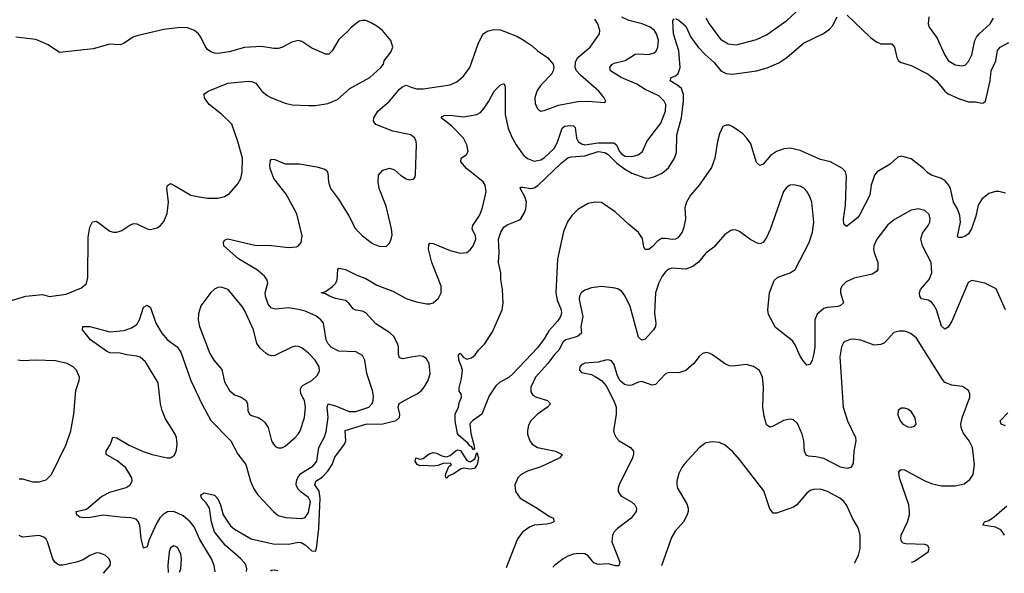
# Model space of a CAD drawing. Header units: inches. Extents: x 1682530 to 1839546, y 640742 to 791647.
# Tile 534 of 656: x 1797674 to 1803523, y 642343 to 645634. Entities that reach past the tile are written whole.
import ezdxf

# ---------------------------------------------------------------- set-up
doc = ezdxf.new("R2010")
doc.units = ezdxf.units.IN
doc.header["$MEASUREMENT"] = 0
doc.layers.add('B7694', color=7, linetype='Continuous')
doc.layers.add('B8604', color=7, linetype='Continuous')

msp = doc.modelspace()

# ---------------------------------------------------------------- linework, layer by layer
at = {"layer": 'B7694', "color": 5}
for points, elevation in [([(1797571.5, 643948.5), (1797710, 643991.4), (1797810, 644000.3), (1797850, 643988.2), (1797950, 644003.1), (1798040.5, 644039.5), (1798070, 644066.8), (1798078.5, 644101.5), (1798079.5, 644340.5), (1798090, 644401), (1798106.7, 644433.3), (1798130, 644436.3), (1798210, 644377.1), (1798230, 644370.5), (1798250, 644370.5), (1798280.1, 644379.9), (1798327, 644413), (1798350, 644423), (1798370, 644420.5), (1798430, 644390.6), (1798450, 644387.3), (1798490, 644396.3), (1798510, 644410.7), (1798530, 644434), (1798550, 644481), (1798558, 644550), (1798548.1, 644631.9), (1798551.2, 644648.8), (1798562.9, 644657.1), (1798570, 644659.5), (1798590, 644650.2), (1798690, 644591.4), (1798730, 644582), (1798790, 644573.8), (1798850, 644572.9), (1798890, 644582.6), (1798919.3, 644600.7), (1798970, 644658), (1798987.1, 644690), (1798995.6, 644730), (1798996.5, 644810), (1798970.4, 644910.4), (1798933.7, 645013.7), (1798873.2, 645073.2), (1798798.7, 645130), (1798771.6, 645170), (1798769.1, 645189.1), (1798766, 645190), (1798792.7, 645210), (1798910, 645257.6), (1799030, 645269.2), (1799050, 645266.7), (1799075.8, 645255.8), (1799112, 645210), (1799143.8, 645183.8), (1799170, 645169), (1799250, 645138), (1799291.3, 645128.7), (1799390, 645124.4), (1799430, 645124.4), (1799504.9, 645135.1), (1799560.8, 645159.2), (1799634.2, 645225.8), (1799752.8, 645290), (1799818.4, 645350), (1799834.5, 645370), (1799839.5, 645390), (1799878.7, 645441.3), (1799891.2, 645470), (1799878, 645510), (1799828, 645570), (1799795.9, 645595.9), (1799757.5, 645617.5), (1799730, 645628.4), (1799710.3, 645629.7), (1799690, 645625.1), (1799643.8, 645590), (1799619.2, 645560.8), (1799570, 645515.3), (1799530, 645448), (1799510, 645428.7), (1799490, 645429), (1799450, 645446), (1799410, 645465.1), (1799350, 645505.1), (1799330, 645509.6), (1799290, 645500.5), (1799231.2, 645468.8), (1799210, 645463.1), (1799182.5, 645462.5), (1799110, 645473.7), (1799010, 645468.3), (1798917.1, 645442.9), (1798850, 645433.1), (1798830, 645435.8), (1798810, 645442.7), (1798790, 645457.4), (1798775.8, 645475.8), (1798749.7, 645530), (1798735.8, 645550), (1798713, 645570), (1798670, 645585), (1798627.1, 645587.1), (1798530, 645576.1), (1798370, 645538.3), (1798347, 645530), (1798290, 645491.8), (1798270, 645485.3), (1798208.2, 645488.2), (1798110, 645461.2), (1797910, 645439.8), (1797843.8, 645483.8), (1797770, 645515.5), (1797651, 645531)], 480), ([(1800000, 644947.6), (1799997.2, 644950), (1799890, 644971), (1799789.4, 645010), (1799776.3, 645030), (1799776.9, 645050), (1799801, 645090), (1799870.5, 645149.5), (1799930, 645220.8), (1799950, 645236.9), (1799970, 645244), (1800000, 645233.2)], 460), ([(1798834.5, 642352.1), (1798829, 642390), (1798812.9, 642430), (1798743.5, 642543.5), (1798710, 642619.1), (1798687, 642650), (1798645.7, 642685.7), (1798589.6, 642710.4), (1798552.2, 642707.8), (1798526.3, 642693.7), (1798506.7, 642673.3), (1798484.4, 642635.6), (1798441.2, 642538.8), (1798430, 642501.2), (1798410, 642492.7), (1798395.3, 642550), (1798387.1, 642627.1), (1798378.7, 642650), (1798365.3, 642665.3), (1798333.8, 642673.8), (1798270, 642676.2), (1798170, 642688.2), (1798095.1, 642675.1), (1798053, 642673), (1798030, 642676.2), (1798012.3, 642690), (1798010, 642710.5), (1798070, 642724.2), (1798159.5, 642800.5), (1798210, 642826), (1798305.9, 642854.1), (1798329.4, 642870), (1798342, 642890), (1798339.6, 642910), (1798303.5, 642970), (1798252.3, 643012.3), (1798186.6, 643050), (1798187.3, 643070), (1798213, 643110), (1798227.9, 643152.1), (1798250, 643148.4), (1798324, 643104), (1798407.3, 643067.3), (1798460.7, 643050), (1798550, 643030.2), (1798570, 643030.3), (1798594.1, 643045.9), (1798605.5, 643074.5), (1798608.2, 643110), (1798604.6, 643150), (1798598.1, 643170), (1798540.8, 643260.8), (1798519.6, 643310), (1798509.3, 643350), (1798495.4, 643475.4), (1798420.6, 643600.6), (1798390, 643627.4), (1798370, 643634.1), (1798310, 643641.5), (1798270, 643652.5), (1798210, 643653.3), (1798190, 643662.9), (1798094.5, 643730), (1798046, 643790), (1798049.3, 643810), (1798091, 643810), (1798210, 643777.8), (1798293.7, 643786.3), (1798338.6, 643801.4), (1798370, 643823), (1798384.7, 643850), (1798410, 643926), (1798430, 643937.3), (1798450, 643922.8), (1798482.3, 643830), (1798518.3, 643770), (1798552.2, 643730), (1798610, 643688.8), (1798630, 643658.4), (1798690, 643488.4), (1798756.5, 643350), (1798810, 643252.2), (1798927.9, 643130), (1798970, 643050.4), (1799017.8, 642990), (1799045.5, 642890), (1799065.3, 642845.3), (1799088.9, 642810), (1799181.3, 642710), (1799210, 642686.5), (1799254.4, 642674.4), (1799350, 642669.2), (1799370, 642675.6), (1799390, 642704.4), (1799401.9, 642770), (1799390, 642794.5), (1799345.4, 642825.4), (1799326, 642846), (1799316.6, 642870), (1799317.5, 642890), (1799326.5, 642913.5), (1799343.5, 642936.5), (1799417.1, 642982.9), (1799439.4, 643010), (1799449.9, 643090), (1799484.8, 643155.2), (1799494.7, 643185.3), (1799506.6, 643270), (1799499.8, 643330), (1799506.3, 643350), (1799550, 643339.6), (1799630, 643304.1), (1799670, 643305.8), (1799748.4, 643331.6), (1799767.9, 643352.1), (1799774.2, 643370), (1799775.2, 643395.2), (1799768.7, 643430), (1799734.8, 643530), (1799724.7, 643610), (1799710, 643638), (1799670, 643660.5), (1799570, 643663), (1799525.8, 643685.8), (1799506.4, 643706.4), (1799494, 643730), (1799477.6, 643830), (1799463.5, 643850), (1799433.8, 643873.8), (1799370, 643901), (1799330, 643910.6), (1799270, 643920.2), (1799194.2, 643914.2), (1799170, 643919.7), (1799150, 643942.9), (1799134.2, 643990), (1799132.5, 644010), (1799147, 644070), (1799142.2, 644090), (1799127.9, 644110), (1799085.4, 644145.4), (1798973.1, 644213.1), (1798885.6, 644290), (1798884.2, 644310), (1798890, 644322.8), (1798910, 644332.2), (1799070, 644293.8), (1799168.6, 644291.4), (1799270, 644280.2), (1799317, 644283), (1799330.7, 644289.3), (1799346.6, 644310), (1799351.6, 644350), (1799319.7, 644479.7), (1799256.9, 644596.9), (1799183.5, 644690), (1799162, 644750), (1799159.1, 644770), (1799164, 644796), (1799170, 644804), (1799190, 644803.8), (1799250, 644777.6), (1799336.2, 644776.2), (1799439.5, 644759.5), (1799486, 644746), (1799497.1, 644737.1), (1799503.8, 644723.8), (1799507.6, 644670), (1799519.5, 644630), (1799567.5, 644567.5), (1799628.1, 644468.1), (1799668.8, 644390), (1799710, 644348.7), (1799770, 644303.8), (1799810, 644287.7), (1799850, 644286), (1799870, 644304.7), (1799880.9, 644330), (1799885.4, 644354.6), (1799883.1, 644390), (1799850, 644525.2), (1799808.3, 644630), (1799802.4, 644670), (1799805.1, 644710), (1799830, 644739.1), (1799870, 644750.7), (1799901.1, 644741.1), (1799936, 644710), (1799970, 644687.3), (1799990, 644682.8), (1800000, 644684.3)], 460), ([(1800000, 643627.1), (1799950, 643618), (1799930, 643623.6), (1799923.5, 643643.5), (1799923.2, 643690), (1799918.6, 643710), (1799895.3, 643750), (1799872.5, 643772.5), (1799790, 643825.3), (1799730, 643891), (1799710, 643902.2), (1799670, 643906.6), (1799655.1, 643915.1), (1799628.8, 643948.8), (1799610, 643964.2), (1799550, 643975.8), (1799513.2, 643990), (1799490, 644004.5), (1799465.2, 644010), (1799490, 644018.8), (1799532.1, 644047.9), (1799551.8, 644068.2), (1799558.9, 644090), (1799562.7, 644150), (1799570, 644157.3), (1799610, 644148.4), (1799676.3, 644116.3), (1799730, 644096.5), (1799795, 644055), (1799890, 644019.8), (1799970, 643976.5), (1800000, 643966.9)], 440), ([(1797670, 642905.2), (1797690, 642905), (1797750, 642887.3), (1797790, 642886.2), (1797830, 642899.6), (1797862.6, 642930), (1797950.7, 643109.3), (1797978.2, 643190), (1797996.1, 643290), (1798006.6, 643430), (1798027.6, 643490), (1798029.5, 643509.5), (1798011.5, 643550), (1797990.7, 643570.7), (1797955.1, 643590), (1797885.9, 643605.9), (1797770, 643610.4), (1797690, 643606), (1797662, 643610)], 480), ([(1799021.1, 642354.7), (1799022.4, 642370), (1799016.2, 642396.2), (1798988.2, 642430), (1798893.3, 642510), (1798830, 642589.8), (1798812.2, 642647.8), (1798801.2, 642730), (1798781.4, 642761.4), (1798752.7, 642790), (1798749.2, 642810), (1798770, 642821), (1798830, 642807.7), (1798850, 642784.9), (1798866, 642750), (1798882.8, 642690), (1798925.2, 642625.2), (1798950, 642605.2), (1799048.9, 642548.9), (1799178.7, 642518.7), (1799270, 642517), (1799330, 642528.7), (1799345.7, 642525.7), (1799370, 642512.8), (1799410, 642476.2), (1799430, 642474.3), (1799437.1, 642490), (1799449.7, 642610.3), (1799459.3, 642790), (1799452, 642832), (1799426.2, 642870), (1799432.5, 642890), (1799470, 642915.3), (1799505, 642950), (1799529, 642990), (1799545.5, 643034.5), (1799603.7, 643110), (1799610.9, 643130), (1799607.8, 643192.2), (1799730, 643230.5), (1799830, 643231), (1799909.3, 643250.7), (1799929.9, 643270.1), (1799931.7, 643290), (1799922.3, 643330), (1799927, 643353), (1800000, 643391.6)], 440), ([(1798171.4, 642343.1), (1798211.8, 642390), (1798212.3, 642410), (1798205.2, 642430), (1798182, 642450), (1798150, 642462.7), (1798130, 642465.2), (1798090, 642449.3), (1798050, 642422.9), (1798011.6, 642408.4), (1797930, 642390.8), (1797910, 642391.9), (1797898, 642398), (1797882.2, 642410), (1797869.8, 642430), (1797838, 642530), (1797830, 642546), (1797817.5, 642557.5), (1797790, 642567), (1797690, 642558), (1797670, 642567)], 480), ([(1798590, 642507.3), (1798570, 642494.5), (1798562.3, 642470), (1798554, 642390), (1798556, 642350), (1798556.7, 642348.3)], 480), ([(1798622.5, 642349.2), (1798631.8, 642370), (1798635, 642430), (1798630, 642457.2), (1798615.4, 642490), (1798610, 642498.4), (1798590, 642507.3)], 480), ([(1799207.7, 642357.2), (1799190, 642361), (1799170, 642359.4), (1799163.1, 642356.6)], 440)]:
    msp.add_lwpolyline(points, dxfattribs=dict(at, elevation=elevation))
at = {"layer": 'B7694', "color": 5, "elevation": 480}
msp.add_lwpolyline([(1798870, 644044.2), (1798850, 644041.6), (1798830, 644031.8), (1798810, 644012), (1798750, 643932.3), (1798735.1, 643884.9), (1798733.7, 643850), (1798742.3, 643810), (1798802.8, 643650), (1798826, 643610), (1798875.3, 643555.3), (1798890, 643482), (1798919.6, 643430), (1798950, 643404.7), (1798989.3, 643389.3), (1799018.4, 643370), (1799027, 643350), (1799028.8, 643310), (1799039.3, 643290), (1799050, 643280.4), (1799090, 643268.5), (1799110, 643257.6), (1799130, 643240.4), (1799150.2, 643210.2), (1799170, 643130.7), (1799181.7, 643110), (1799195.1, 643095.1), (1799210, 643088.9), (1799230, 643088.9), (1799250, 643098), (1799310, 643150.3), (1799328.3, 643170), (1799338.8, 643190), (1799365, 643270), (1799372.3, 643330), (1799365.8, 643370), (1799344.6, 643410), (1799342.3, 643437.7), (1799346.6, 643450), (1799358.5, 643461.5), (1799409.6, 643490), (1799441.1, 643518.9), (1799455.2, 643544.8), (1799452.6, 643570), (1799429.7, 643610), (1799390, 643652.2), (1799350, 643683.5), (1799330, 643691.3), (1799310, 643692.8), (1799290, 643687.2), (1799190, 643638.5), (1799170, 643635.4), (1799150, 643641.3), (1799138.4, 643650), (1799101.5, 643681.5), (1799081.6, 643710), (1799062.2, 643790), (1799010, 643907), (1798994.7, 643930), (1798912, 644030)], close=True, dxfattribs=at)
at = {"layer": 'B8604', "color": 5}
for points, elevation in [([(1801750, 645644.4), (1801770, 645608.7), (1801837.3, 645517.3), (1801882.8, 645490), (1801930, 645484), (1802050, 645515.8), (1802110, 645544), (1802229.9, 645630.1), (1802314.3, 645705.7)], 440), ([(1802590, 645660.5), (1802727.8, 645527.8), (1802763.1, 645503.1), (1802790, 645490.5), (1802854, 645490), (1802871.2, 645471.2), (1802883.6, 645410), (1802894.9, 645390), (1802910, 645379.5), (1802970, 645361.6), (1803070, 645310.7), (1803119.8, 645270), (1803169.6, 645209.6), (1803190, 645193.8), (1803250, 645164.8), (1803310, 645144.8), (1803350, 645145.4), (1803390, 645137.6), (1803399.7, 645140.3), (1803410.7, 645149.3), (1803438, 645270), (1803444.6, 645330), (1803471.3, 645390), (1803481.4, 645450), (1803497.8, 645470), (1803550, 645498.8)], 420), ([(1800000, 643966.9), (1800030, 643957.2), (1800090, 643944), (1800110, 643944.6), (1800130, 643950.4), (1800162, 643978), (1800177.4, 644010), (1800177.7, 644050), (1800121.4, 644190), (1800102, 644270), (1800103.5, 644296.5), (1800110, 644304.9), (1800130, 644303.1), (1800230, 644262.3), (1800290, 644246), (1800329.7, 644250.3), (1800350, 644266), (1800367.8, 644290), (1800383.5, 644330), (1800380.4, 644350), (1800362.2, 644390), (1800366, 644410), (1800404.4, 644470), (1800420.4, 644510), (1800445.3, 644610), (1800438.7, 644650), (1800426.9, 644670), (1800328.8, 644748.8), (1800294, 644790), (1800296.9, 644810), (1800326.9, 644833.1), (1800337.7, 644850), (1800328.9, 644890), (1800309.8, 644930), (1800240.6, 645000.6), (1800177, 645050), (1800182.3, 645057.7), (1800195.3, 645064.7), (1800230, 645067.4), (1800310, 645055.8), (1800390, 645070.3), (1800410, 645083.1), (1800432.5, 645107.5), (1800461.2, 645150), (1800492.6, 645210), (1800530, 645246), (1800550, 645254), (1800557.2, 645237.2), (1800557.7, 645070), (1800574.8, 644990), (1800596.5, 644936.5), (1800623.2, 644890), (1800665.4, 644830), (1800690, 644808.3), (1800730, 644792.9), (1800770, 644801), (1800790, 644812.8), (1800850, 644870.3), (1800870, 644912), (1800896.2, 644990), (1800910, 645000.9), (1800945.5, 645005.5), (1800963, 645003), (1800973.7, 644993.7), (1800980.4, 644930), (1800991, 644910), (1801010, 644895.6), (1801030.1, 644890.1), (1801110, 644902.3), (1801202.2, 644902.2), (1801218.7, 644890), (1801235.9, 644850), (1801250, 644834.8), (1801270, 644823.6), (1801310, 644820.1), (1801348.5, 644831.5), (1801373.5, 644850), (1801399.2, 644910), (1801481.7, 645018.3), (1801510.5, 645090), (1801511.3, 645130), (1801501.6, 645150), (1801470, 645180.7), (1801390, 645219.6), (1801339.8, 645250), (1801245.8, 645290), (1801184.2, 645330), (1801178.9, 645350), (1801192, 645368), (1801204.5, 645375.5), (1801270, 645391.3), (1801330, 645428.3), (1801350, 645431.1), (1801410, 645427.2), (1801443.1, 645436.9), (1801454.1, 645445.9), (1801464.5, 645470), (1801467.7, 645512.3), (1801457, 645550), (1801444.1, 645570), (1801418, 645590), (1801371.1, 645610), (1801291.3, 645630), (1801250, 645649.9)], 440), ([(1800000, 645233.2), (1800030, 645222.4), (1800070, 645222.2), (1800230, 645246), (1800270, 645263.7), (1800310, 645298.7), (1800348.5, 645350), (1800396.4, 645490), (1800420.4, 645539.6), (1800430, 645551.8), (1800450, 645564.9), (1800490, 645574.9), (1800527.2, 645572.8), (1800550, 645566), (1800630, 645533.4), (1800670.8, 645510.8), (1800718, 645478), (1800750, 645448.9), (1800808.7, 645410), (1800841.7, 645370), (1800846, 645350), (1800843.1, 645330), (1800833.7, 645310), (1800770, 645245.6), (1800747.7, 645212.3), (1800739.6, 645190), (1800734.6, 645170), (1800736.2, 645136.2), (1800747.6, 645107.6), (1800757.6, 645097.6), (1800770, 645090.5), (1800790, 645094), (1800873.6, 645126.4), (1800990, 645147.7), (1801049.2, 645149.2), (1801150, 645142), (1801155.3, 645150), (1801145.2, 645170), (1801113.6, 645210), (1801004.2, 645304.2), (1800980.4, 645330), (1800972.8, 645350), (1800975.7, 645384.3), (1800988.5, 645410), (1801061.7, 645470), (1801118.3, 645550), (1801120.4, 645570), (1801107.6, 645610), (1801090, 645636.8)], 460), ([(1803530, 644602.4), (1803490, 644613.5), (1803470, 644613.5), (1803430, 644600.8), (1803390, 644567.1), (1803367.6, 644532.4), (1803353, 644467), (1803327.2, 644390), (1803310, 644361.7), (1803290, 644346.2), (1803270, 644338.9), (1803250, 644339.3), (1803245.4, 644345.4), (1803262.7, 644430), (1803259.2, 644470), (1803245.4, 644510), (1803221.7, 644550), (1803202.5, 644630), (1803191.4, 644651.4), (1803173.4, 644673.4), (1803150, 644690.6), (1803090, 644709.8), (1803070, 644722), (1803043.1, 644750), (1802970, 644806.5), (1802910, 644822.6), (1802890, 644816.5), (1802844, 644776), (1802767.3, 644730), (1802751.5, 644710), (1802732.1, 644650), (1802723.2, 644590), (1802664.5, 644475.5), (1802650, 644456.9), (1802585.2, 644405.2), (1802570, 644418), (1802567.6, 644450), (1802579.8, 644530), (1802586.1, 644706.1), (1802579.6, 644730), (1802561.5, 644750), (1802490, 644788.9), (1802430, 644802.3), (1802310, 644855.8), (1802250, 644869.9), (1802213.1, 644866.9), (1802169.4, 644850.6), (1802134.1, 644825.9), (1802090, 644774.5), (1802070, 644767), (1802050, 644785.2), (1802016.3, 644896.3), (1801992.7, 644930), (1801970, 644954.5), (1801910, 644998), (1801890, 645006.6), (1801870, 645006.6), (1801850, 644999.3), (1801830, 644956), (1801818.2, 644910), (1801803.8, 644810), (1801784.1, 644755.9), (1801710.9, 644650), (1801657.6, 644590), (1801634, 644550), (1801625.2, 644514.8), (1801628.2, 644450), (1801619.7, 644400.3), (1801609.6, 644370), (1801582.9, 644337.1), (1801570, 644329.9), (1801550, 644326.9), (1801510, 644334.1), (1801487.1, 644332.9), (1801461.6, 644318.4), (1801430, 644283.1), (1801410, 644268.4), (1801390, 644267), (1801382.2, 644282.2), (1801373.2, 644333.2), (1801350, 644369.7), (1801290, 644417.7), (1801210, 644491.1), (1801130, 644546.6), (1801090, 644549.4), (1801050, 644540.9), (1800990, 644506.6), (1800953.4, 644470), (1800928.5, 644431.5), (1800904.7, 644375.3), (1800869.2, 644210.8), (1800858.8, 644010), (1800867, 643967), (1800890.9, 643910), (1800892.4, 643890), (1800886.2, 643870), (1800870, 643844.2), (1800816.4, 643783.6), (1800790, 643736.3), (1800750, 643684), (1800605.5, 643530), (1800582, 643510), (1800523.2, 643476.8), (1800502.3, 643457.7), (1800462.2, 643397.8), (1800418, 643290), (1800362.8, 643250), (1800347.7, 643232.3), (1800354.4, 643174.4), (1800372.3, 643107.7), (1800374.4, 643085.6), (1800370, 643078), (1800357.2, 643097.2), (1800350, 643099), (1800336.2, 643116.2), (1800281.5, 643161.5), (1800275.1, 643175.1), (1800260.5, 643250), (1800260.7, 643290), (1800279.5, 643330), (1800283.7, 643356.3), (1800299, 643390), (1800295.3, 643410), (1800285.2, 643425.2), (1800284.8, 643444.8), (1800298.8, 643501.2), (1800303.5, 643550), (1800297.1, 643577.1), (1800282, 643610), (1800280.2, 643639.8), (1800290, 643650.8), (1800307.9, 643627.9), (1800330, 643617), (1800356.8, 643623.2), (1800378.7, 643641.3), (1800399.8, 643670), (1800434.9, 643705.1), (1800482, 643778), (1800539.2, 643910), (1800545.2, 643950), (1800541.8, 644030), (1800532.7, 644090), (1800532.5, 644130), (1800518.2, 644190), (1800522.8, 644250), (1800518.8, 644330), (1800531.1, 644370), (1800550, 644399.7), (1800570, 644414.5), (1800638.5, 644441.5), (1800650, 644450.2), (1800672.6, 644487.4), (1800680.4, 644510), (1800684.1, 644550), (1800676.8, 644576.8), (1800647, 644633), (1800650, 644638.8), (1800661, 644639), (1800710, 644630.8), (1800730, 644634.7), (1800752.3, 644647.7), (1800890, 644781.6), (1800930, 644812.5), (1800950, 644818.2), (1801030, 644824.4), (1801110, 644850.1), (1801150, 644845.3), (1801170, 644832.6), (1801220.7, 644780.7), (1801266.6, 644746.6), (1801310, 644721.8), (1801386.5, 644693.5), (1801410, 644692.1), (1801440, 644700), (1801490, 644722.4), (1801527.4, 644752.6), (1801562.5, 644810), (1801575.4, 644844.6), (1801576.4, 644950), (1801605.5, 645050), (1801616.4, 645150), (1801616.7, 645190), (1801604.1, 645224.1), (1801583.7, 645243.7), (1801537.6, 645270), (1801542.7, 645290), (1801570, 645299.7), (1801585.3, 645314.7), (1801596.8, 645350), (1801588.5, 645448.5), (1801558.3, 645550), (1801552.9, 645627.1), (1801560.7, 645639.3)], 420), ([(1801570, 645642), (1801590, 645630.3), (1801630, 645594.9), (1801660.8, 645530), (1801704.6, 645470), (1801746.1, 645426.1), (1801799.5, 645379.5), (1801839.1, 645330), (1801870, 645313.2), (1801910, 645310.6), (1802051, 645329), (1802112.9, 645347.1), (1802182.4, 645377.6), (1802230.9, 645409.1), (1802330, 645494.4), (1802447.9, 645552.1), (1802483.3, 645576.7), (1802502, 645598), (1802530, 645650.8)], 420), ([(1803074, 645650), (1803070.3, 645610.3), (1803075.3, 645590), (1803124.1, 645524.1), (1803166.8, 645426.8), (1803190, 645390.4), (1803230, 645366), (1803270, 645359), (1803290, 645363.1), (1803310, 645386.4), (1803330, 645425.5), (1803347.9, 645510), (1803358, 645530), (1803373.8, 645550), (1803438.7, 645610), (1803457.5, 645642.5)], 440), ([(1800000, 644684.3), (1800013.6, 644686.4), (1800022, 644698), (1800024.7, 644715.3), (1800031.8, 644890), (1800029.5, 644910), (1800020.9, 644930), (1800000, 644947.6)], 460), ([(1803529.6, 643910), (1803473.6, 644033.6), (1803407.3, 644067.3), (1803330, 644082.9), (1803308.1, 644071.9), (1803210, 643842), (1803190, 643805.6), (1803170, 643793.6), (1803150, 643812.3), (1803119.3, 643910), (1803101, 643941), (1803090, 643954.3), (1803070, 643967.2), (1803030, 643974.7), (1803019.8, 643990), (1803018.9, 644010), (1803025, 644030), (1803075.3, 644090), (1803092.7, 644130), (1803087.8, 644190), (1803036, 644290), (1803027.2, 644330), (1803035.8, 644364.2), (1803070, 644410.8), (1803079.6, 644430), (1803082.9, 644450), (1803076.6, 644476.6), (1803050, 644500.7), (1803010, 644509.6), (1802970, 644501.6), (1802870, 644446), (1802830, 644414.7), (1802765.3, 644330), (1802748.2, 644290), (1802746, 644270), (1802750.4, 644250), (1802771.5, 644190), (1802770.3, 644150), (1802762.9, 644137.1), (1802737.8, 644122.2), (1802630, 644098), (1802583.7, 644076.3), (1802557, 644050), (1802550.3, 644030), (1802550.3, 644010), (1802568.2, 643950), (1802550, 643935.1), (1802536, 643930), (1802470, 643922.8), (1802450, 643916.4), (1802410, 643884), (1802397.7, 643850), (1802396.5, 643690), (1802391.7, 643650), (1802382, 643610), (1802370, 643585.2), (1802350, 643581.2), (1802330, 643604), (1802310, 643634), (1802281.1, 643701.1), (1802264.7, 643724.7), (1802164, 643804), (1802121.8, 643881.8), (1802117.6, 643910), (1802126.9, 644010), (1802156.2, 644083.8), (1802177, 644103), (1802250, 644128.6), (1802279.3, 644150), (1802362.4, 644310), (1802383.9, 644370), (1802391, 644430), (1802378.9, 644550), (1802366.1, 644586.1), (1802351.3, 644610), (1802331.7, 644631.7), (1802310, 644644.7), (1802270, 644653), (1802250, 644649.6), (1802230, 644637.6), (1802210, 644612), (1802132.6, 644387.4), (1802110, 644339.3), (1802090, 644309.4), (1802070, 644302), (1802050, 644306.6), (1802010, 644329.4), (1801950, 644374.5), (1801930, 644382), (1801910, 644384.5), (1801898.8, 644381.2), (1801862.9, 644357.1), (1801797.7, 644282.3), (1801750, 644246.6), (1801706.9, 644193.1), (1801672.3, 644167.7), (1801630, 644150.8), (1801550, 644156.4), (1801530, 644151.2), (1801510, 644135.6), (1801490, 644109.5), (1801469.4, 644070.6), (1801451.1, 644010), (1801445.4, 643890), (1801452.1, 643830), (1801450.2, 643810), (1801438, 643790), (1801390, 643735.4), (1801370, 643729.6), (1801350, 643747.6), (1801299.9, 643930), (1801270, 643991.1), (1801250, 644017.7), (1801230, 644032.1), (1801210, 644038), (1801130, 644048), (1801070, 644039.4), (1801030, 644025.3), (1801009, 644010), (1800999.2, 643990), (1800996.8, 643970), (1801019.1, 643870), (1801006.4, 643810), (1801011.3, 643770), (1800987.2, 643750), (1800918.4, 643730), (1800901.3, 643718.7), (1800876.4, 643670), (1800850, 643644.1), (1800810.1, 643589.9), (1800738.3, 643510), (1800709.3, 643449.3), (1800710, 643421), (1800722.2, 643402.2), (1800744, 643390), (1800808, 643370), (1800826.4, 643350), (1800808.5, 643330), (1800750.3, 643290), (1800709.1, 643250), (1800696.4, 643223.6), (1800690.2, 643190), (1800690.3, 643170), (1800704.2, 643130), (1800718.4, 643110), (1800750.2, 643090.2), (1800856, 643070), (1800896.3, 643050), (1800883, 643030), (1800770, 642975.2), (1800690, 642949.8), (1800652.2, 642930), (1800633.1, 642910), (1800614.9, 642870), (1800619.6, 642830), (1800646.3, 642790), (1800747.9, 642730), (1800820.4, 642680.4), (1800844, 642670), (1800847.3, 642650), (1800830, 642640.5), (1800804.8, 642635.2), (1800730, 642629.7), (1800702.5, 642617.5), (1800662, 642590), (1800631.7, 642548.3), (1800562.6, 642375.7)], 440), ([(1802970.8, 642408.5), (1802990, 642416.2), (1803069.6, 642470), (1803076.3, 642490), (1803067.9, 642507.9), (1803050, 642514.7), (1802938.4, 642518.4), (1802922.7, 642522.7), (1802911.9, 642531.9), (1802907.3, 642550), (1802909.6, 642570), (1802948.2, 642650), (1802958.9, 642690), (1802959.7, 642710), (1802954.7, 642750), (1802900.4, 642910), (1802896.6, 642943.4), (1802903.3, 642956.7), (1802910, 642960.5), (1802930, 642958), (1803050, 642893.6), (1803095.3, 642875.3), (1803150, 642863.2), (1803230, 642862.3), (1803284.9, 642875.1), (1803318.7, 642901.3), (1803336.9, 642930), (1803345.4, 642990), (1803334.2, 643090), (1803314.2, 643130), (1803277.4, 643177.4), (1803265.6, 643210), (1803264.9, 643230), (1803272.6, 643267.4), (1803318.4, 643390), (1803318, 643410), (1803309.6, 643429.6), (1803274.2, 643454.2), (1803210, 643461.7), (1803170, 643478.3), (1803155.3, 643495.3), (1803000.5, 643740.5), (1802970, 643766.6), (1802954.3, 643774.3), (1802930, 643781.5), (1802897.3, 643782.7), (1802866.4, 643773.6), (1802810, 643713), (1802790, 643702.6), (1802750, 643699.7), (1802670, 643728.6), (1802625.4, 643734.6), (1802606.9, 643733.1), (1802578, 643722), (1802567.1, 643712.9), (1802554.6, 643690), (1802545.4, 643630), (1802566.2, 643330), (1802591, 643250), (1802638.6, 643150), (1802640.2, 643130), (1802629.1, 643070), (1802624, 642996), (1802610, 642972.3), (1802590, 642966.3), (1802550, 642974.7), (1802450, 643024.8), (1802403.6, 643036.4), (1802359.6, 643039.6), (1802345.6, 643045.6), (1802334.7, 643070), (1802332.1, 643130), (1802322.5, 643170), (1802294.5, 643234.5), (1802270, 643256.3), (1802250, 643259.7), (1802210, 643251.2), (1802150, 643216.9), (1802130, 643211.8), (1802110, 643226), (1802096.6, 643276.6), (1802088.9, 643330), (1802091.8, 643451.8), (1802086.9, 643510), (1802068.5, 643548.5), (1802032.2, 643572.2), (1801990, 643584.2), (1801910, 643574), (1801890, 643577), (1801866.5, 643586.5), (1801790, 643642.7), (1801770, 643652.3), (1801750, 643655.1), (1801730, 643649.3), (1801710, 643632.7), (1801678, 643590), (1801631.2, 643548.8), (1801590, 643534.3), (1801530, 643537.4), (1801510, 643529.7), (1801450, 643466.2), (1801430, 643462), (1801370, 643483.8), (1801350, 643480.3), (1801310, 643462.2), (1801290, 643459.7), (1801266.2, 643466.2), (1801238.7, 643490), (1801222.2, 643522.2), (1801204.4, 643584.4), (1801190, 643606), (1801170, 643612), (1801154, 643610), (1801110, 643598), (1801030, 643593), (1801010, 643582.7), (1801000.5, 643570), (1800998.8, 643550), (1801010, 643536), (1801070, 643524), (1801092.7, 643512.7), (1801128.8, 643488.8), (1801157.4, 643457.4), (1801205.4, 643365.4), (1801216.5, 643330), (1801216.9, 643290), (1801201.3, 643190), (1801206.4, 643170), (1801216.4, 643150), (1801234.9, 643130), (1801303, 643090), (1801319.5, 643070), (1801320.3, 643050), (1801314, 643030), (1801235.6, 642870), (1801228.7, 642850), (1801228.4, 642830), (1801244.5, 642804.5), (1801307.6, 642767.6), (1801328.7, 642750), (1801337.4, 642730), (1801334.9, 642710), (1801306.5, 642670), (1801224, 642610), (1801205.5, 642590), (1801194.7, 642570), (1801191.3, 642530), (1801238.7, 642410), (1801232.9, 642387.1), (1801212.2, 642387.8), (1801170, 642399.2), (1801110, 642394.7), (1801085.2, 642405.2), (1801050, 642448), (1801030, 642458.5), (1800998.6, 642461.4), (1800963.4, 642456.6), (1800930, 642446), (1800902, 642430), (1800850.4, 642390), (1800840.8, 642379.5)], 460), ([(1800000, 643391.6), (1800034.7, 643410), (1800061.5, 643430), (1800076.8, 643450), (1800099.3, 643490), (1800111.9, 643530), (1800106.2, 643590), (1800090, 643618.9), (1800070, 643632.8), (1800050, 643636.1), (1800000, 643627.1)], 440), ([(1803530, 643220.3), (1803503.6, 643230), (1803498, 643250), (1803543.3, 643296.7)], 440), ([(1802632.2, 642403.9), (1802633.7, 642406.3), (1802655.9, 642450), (1802666.2, 642490), (1802667.1, 642567.1), (1802656.9, 642610), (1802621.7, 642670), (1802585.1, 642750), (1802569.6, 642770), (1802545.6, 642790), (1802471.6, 642830), (1802430, 642842.8), (1802390, 642842.2), (1802370, 642834.6), (1802350, 642819.7), (1802290.2, 642750), (1802270, 642736.8), (1802170, 642700.5), (1802150, 642700.7), (1802130, 642726.6), (1802093.4, 642833.4), (1801950, 643019.6), (1801910, 643064.5), (1801863.9, 643103.9), (1801830, 643120.9), (1801790, 643124.5), (1801750, 643118), (1801710, 643089.5), (1801624.5, 642995.5), (1801607.3, 642972.7), (1801590, 642937.2), (1801578, 642890), (1801576.5, 642870), (1801581.1, 642850), (1801635.8, 642755.8), (1801644.9, 642730), (1801644.2, 642710), (1801639.5, 642690), (1801616.5, 642650), (1801566.6, 642593.4), (1801544.6, 642555.4), (1801486.2, 642388.3)], 480), ([(1803524, 642570), (1803510.8, 642590.8), (1803501.1, 642601.1), (1803470, 642618), (1803395.3, 642630), (1803404, 642650), (1803430, 642657.1), (1803461.8, 642678.2), (1803536.6, 642743.4)], 440)]:
    msp.add_lwpolyline(points, dxfattribs=dict(at, elevation=elevation))
for points, elevation in [([(1802930, 643325.2), (1802910, 643324), (1802891.3, 643310), (1802890, 643284.7), (1802904.4, 643250), (1802920.7, 643230), (1802950, 643214), (1802970, 643211), (1802990, 643218), (1802999, 643230), (1802993.6, 643266.4), (1802970, 643305.2), (1802950, 643319.3)], 480), ([(1800350, 643006), (1800376.5, 643023.5), (1800390, 643062), (1800398.8, 643030), (1800390.3, 642990), (1800374.6, 642965.4), (1800350, 642962), (1800310, 642967.6), (1800296.1, 642963.9), (1800250, 642934), (1800219.6, 642920.4), (1800210, 642908.7), (1800206, 642910), (1800203.1, 642923.1), (1800204.7, 642935.3), (1800222, 642978), (1800238, 642990), (1800230, 642998), (1800190, 642995.3), (1800156.8, 642983.2), (1800130, 642979.3), (1800070, 642984), (1800050, 642981.2), (1800035.3, 642990), (1800022, 643010), (1800026, 643030), (1800050, 643021), (1800070, 643026), (1800106, 643054), (1800130, 643062), (1800150, 643057.3), (1800181.4, 643041.4), (1800210, 643036), (1800230, 643042.8), (1800266, 643074), (1800276.3, 643076.3), (1800292.7, 643072.7), (1800330, 643014)], 420)]:
    msp.add_lwpolyline(points, close=True, dxfattribs=dict(at, elevation=elevation))

doc.saveas('drawing.dxf')
